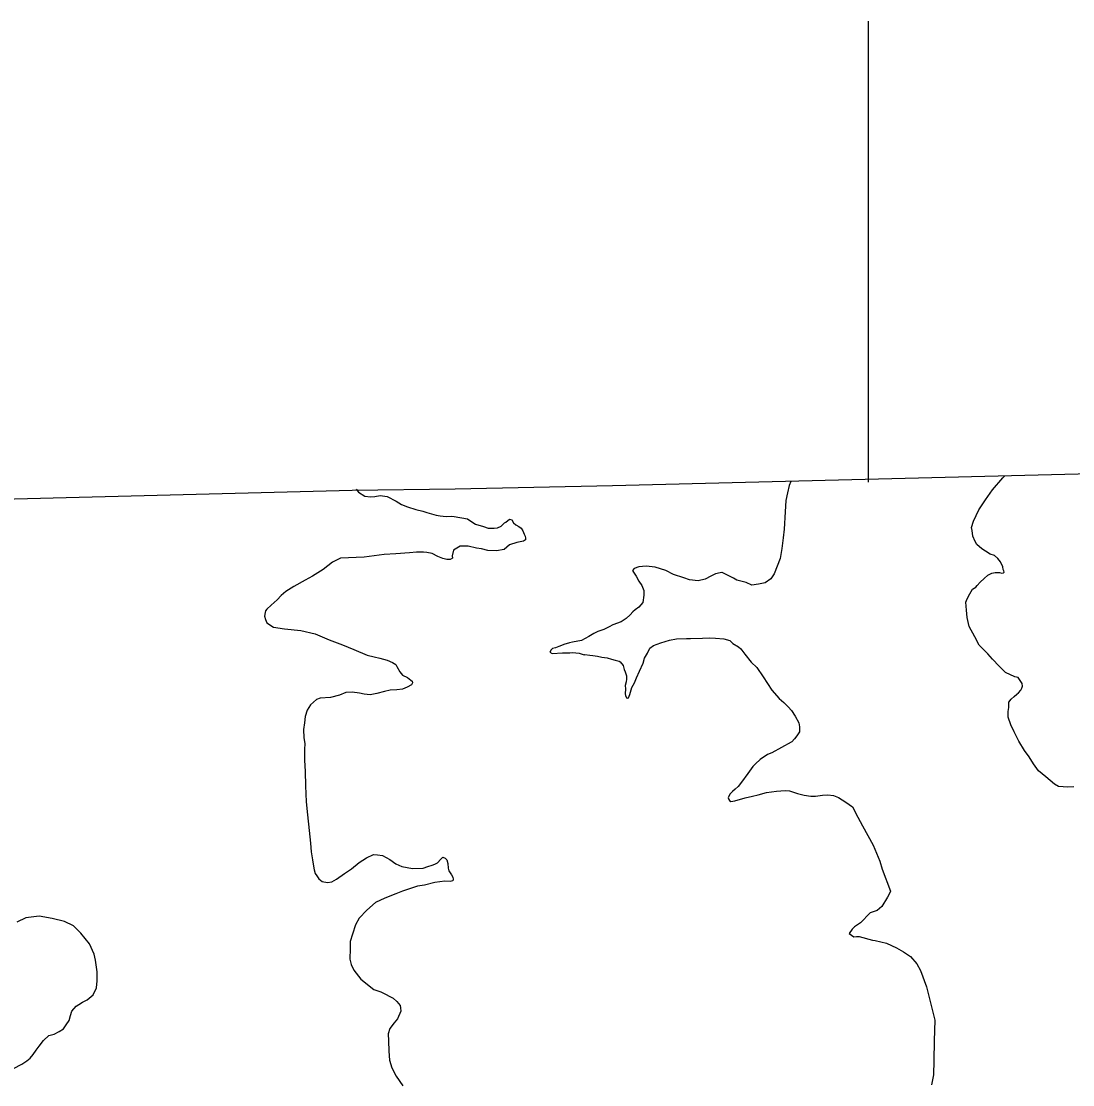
# Model space of a CAD drawing. Extents: x 31699 to 244310, y -8841 to 11474.
# Drawn here: x 146015.9 to 146349.6, y 2834.8 to 3172.3 of the extents above; entities that cross this region are included whole.
import ezdxf

# ---------------------------------------------------------------- set-up
doc = ezdxf.new("R2010")
doc.units = 0
for name, color, linetype in [('Default', 7, 'Continuous'), ('R_Annotation', 7, 'Continuous'), ('R_Draft', 7, 'Continuous')]:
    doc.layers.add(name, color=color, linetype=linetype)

msp = doc.modelspace()

# ---------------------------------------------------------------- linework, layer by layer
at = {"layer": 'Default'}
msp.add_line((146284.73, 3172.25), (146284.73, 3025.95), dxfattribs=at)
at = {"layer": 'R_Annotation'}
for points in [[(147377.93, 3058.07), (147260.36, 3054.47), (147083.61, 3048.79), (146906.1, 3043.89), (146729.86, 3039.15), (146553.42, 3034.15), (146380.9, 3029.33), (146203.52, 3024.83), (146153.65, 3023.82)], [(146153.65, 3023.82), (146120.91, 3023.41), (145926.89, 3018.42), (145667.4, 3012.48), (145657.88, 3012.28)]]:
    msp.add_lwpolyline(points, dxfattribs=at)
at = {"layer": 'R_Draft'}
for points in [[(146332.43, 2959.13), (146333.21, 2960.02), (146333.46, 2960.63), (146333.7, 2961.3), (146333.54, 2962.1), (146332.29, 2964), (146331.22, 2964.23), (146328.31, 2965.62), (146326.25, 2967.63), (146324.19, 2969.84), (146322.67, 2971.53), (146319.99, 2974.32), (146318.58, 2976.88), (146316.75, 2980.23), (146316.14, 2983.02), (146315.93, 2985.41), (146315.72, 2987.95), (146316.09, 2989.02), (146316.98, 2990.59), (146317.87, 2992.01), (146318.91, 2992.71), (146319.3, 2993.26), (146320.26, 2994.29), (146321.49, 2995.46), (146322.73, 2996.5), (146323.98, 2997.14), (146325.03, 2997.37), (146326.37, 2997.34), (146327.11, 2997.16), (146327.64, 2997.24), (146327.9, 2997.45), (146327.82, 2997.85), (146327.6, 2998.31), (146327.45, 2999.11), (146326.73, 3000.69), (146325.84, 3001.73), (146324.81, 3002.77), (146323.46, 3003.2), (146321.9, 3004.08), (146320.75, 3004.85), (146319.24, 3006.21), (146318.62, 3007.13), (146317.97, 3008.84), (146317.71, 3010.64), (146317.55, 3011.63), (146318.16, 3013.65), (146319.85, 3017.18), (146321.95, 3020.38), (146324.19, 3023.58), (146327.47, 3027.41), (146327.97, 3027.86)], [(146122.15, 3023.77), (146122.87, 3022.81), (146124.91, 3021.54), (146126.72, 3021.33), (146128.12, 3021.44), (146129.78, 3021.76), (146131.99, 3021.43), (146134.91, 3019.99), (146136.61, 3018.91), (146138.51, 3018.16), (146141.07, 3017.38), (146143.36, 3016.78), (146144.64, 3016.36), (146147.54, 3015.58), (146148.81, 3015.35), (146150.69, 3015.15), (146152.29, 3015.2), (146153.29, 3015.16), (146157.52, 3014.36), (146158.61, 3013.66), (146160.05, 3012.71), (146162.54, 3011.92), (146164.03, 3011.43), (146166.03, 3011.36), (146167.03, 3011.46), (146168.22, 3012.03), (146169.25, 3013.07), (146169.71, 3013.28), (146170.82, 3014.25), (146171.56, 3014.08), (146172.12, 3013.09), (146172.81, 3012.51), (146173.76, 3011.94), (146174.51, 3011.37), (146175.07, 3010.51), (146175.51, 3009.46), (146175.79, 3008.87), (146175.95, 3008.2), (146175.97, 3007.67), (146175.31, 3007.25), (146173.19, 3006.85), (146170.87, 3006.11), (146169.18, 3004.65), (146166.73, 3004.24), (146163.92, 3004.28), (146161.97, 3004.82), (146160.36, 3005.04), (146157.73, 3005.69), (146155.2, 3005.67), (146153.03, 3004.47), (146152.62, 3002.65), (146152.78, 3001.85), (146152.06, 3001.43), (146150.99, 3001.46), (146149.64, 3001.82), (146148.09, 3002.44), (146146.32, 3003.32), (146144.64, 3003.73), (146143.57, 3003.83), (146141.3, 3003.76)], [(146260.18, 3026.26), (146259.6, 3024.95), (146259.14, 3022.59), (146258.54, 3020.17), (146258.38, 3016.56), (146258.01, 3011.08), (146257.76, 3008.33), (146257.33, 3004.92), (146256.76, 3001.83), (146255.83, 2999.33), (146254.84, 2996.9), (146253.82, 2995.33), (146251.99, 2994.08), (146249.94, 2993.62), (146247.75, 2993.28), (146245.93, 2994.16), (146243.04, 2994.88), (146241.96, 2995.58), (146238.31, 2997.34), (146238.24, 2997.34), (146237.71, 2997.26), (146236.26, 2996.88), (146234.81, 2996.17), (146232.91, 2995.18), (146230.79, 2994.72), (146227.99, 2994.97), (146226.23, 2995.65), (146222.94, 2996.69), (146220.43, 2998.02), (146217.14, 2998.99), (146214.2, 2999.3), (146211.88, 2999.1), (146210.43, 2998.59), (146209.91, 2997.98), (146210.19, 2997.45), (146211.03, 2996.21), (146211.88, 2994.63), (146212.85, 2993.26), (146213.5, 2991.61), (146213.54, 2990.14), (146213.14, 2987.86), (146211.92, 2986.35), (146210.75, 2985.45), (146209.97, 2984.83), (146209.13, 2983.87), (146207.83, 2982.76), (146206.33, 2981.65), (146203.63, 2980.77), (146202.45, 2980.13), (146200.81, 2979.28), (146198.9, 2978.62), (146197.65, 2977.99), (146196.01, 2977.07), (146193.72, 2975.73), (146190.8, 2975.25), (146189.88, 2975.02), (146188.1, 2974.5), (146186.78, 2973.93), (146186.52, 2973.85), (146185.46, 2973.42), (146184.54, 2973.19), (146184.08, 2972.85), (146183.64, 2972.03), (146184.39, 2971.59), (146187.71, 2971.88), (146189.97, 2971.88), (146190.84, 2971.91), (146192.91, 2971.7), (146194.59, 2971.22), (146194.72, 2971.29), (146196.39, 2971.14), (146197.33, 2970.97), (146198.73, 2970.74), (146200.14, 2970.52), (146201.88, 2970.3), (146203.22, 2969.8), (146204.36, 2969.5), (146205.64, 2969.21), (146205.98, 2969.02), (146206.94, 2967.85), (146207.25, 2966.59), (146207.61, 2965.8), (146208.04, 2964.54), (146207.94, 2963.53), (146207.83, 2962.66), (146207.6, 2961.46), (146207.63, 2960.39), (146207.55, 2958.85), (146207.63, 2958.32), (146207.98, 2957.59), (146208.19, 2957.47), (146208.58, 2957.61), (146209.02, 2958.63), (146209.68, 2960.85), (146210.57, 2962.34)], [(146141.3, 3003.76), (146139.1, 3003.56), (146134.77, 3003.28), (146131.04, 3003.03), (146124.66, 3002.23), (146117.25, 3001.86), (146114.69, 3000.64), (146111.69, 2998.34), (146108.35, 2996.16), (146105.99, 2994.88), (146102.38, 2992.9), (146099.89, 2991.28), (146098.33, 2990.03), (146097.11, 2988.66), (146095.22, 2986.99), (146093.79, 2985.74), (146093.35, 2985.13), (146093.29, 2984.66), (146093.06, 2983.52), (146093.36, 2982.46), (146093.8, 2981.4), (146095.98, 2980), (146099.4, 2979.44), (146104.56, 2978.94), (146109.13, 2977.88), (146113.6, 2976.02), (146117.79, 2974.35), (146121.44, 2972.87), (146125.64, 2971.13), (146127.93, 2970.6), (146129.68, 2970.12), (146131.97, 2969.53), (146133.66, 2968.78), (146134.75, 2968.15), (146135.1, 2967.56), (146136.03, 2965.78), (146136.86, 2964.81), (146138.42, 2963.99), (146139.51, 2963.16), (146139.99, 2962.9), (146140.07, 2962.31), (146139.76, 2961.69), (146138.31, 2960.98), (146136.87, 2960.33), (146135.07, 2960.08), (146133, 2960.01), (146131.15, 2959.55), (146128.76, 2958.94), (146126.57, 2958.54), (146124.7, 2958.68), (146123.22, 2959.03), (146120.94, 2959.36), (146118.94, 2959.23), (146116.83, 2958.42), (146114.05, 2957.67), (146110.71, 2957.49), (146109.53, 2957.06), (146107.64, 2955.39), (146106.63, 2953.69), (146106.03, 2951.6), (146105.75, 2949.65), (146105.42, 2947.51), (146105.57, 2944.84), (146105.83, 2943.11), (146105.82, 2941.17), (146105.8, 2937.77), (146105.97, 2934.23), (146106.12, 2929.69), (146106.28, 2924.62), (146106.68, 2920.43), (146107.24, 2915.44), (146107.7, 2911.44), (146107.92, 2908.71), (146108.33, 2906.19), (146108.51, 2904.79), (146108.83, 2903), (146109.14, 2901.87), (146109.69, 2901.09), (146110.32, 2900.17), (146111.35, 2899.33), (146113.03, 2898.92), (146114.43, 2899.17), (146115.94, 2900.08), (146118.42, 2901.83), (146120.71, 2903.31), (146123.12, 2905.32), (146125.47, 2906.8), (146127.71, 2907.81), (146128.98, 2907.71), (146130.52, 2907.56), (146132.9, 2906.3), (146134.81, 2904.89), (146136.64, 2904.08), (146140.07, 2903.39), (146143.41, 2903.5), (146144.92, 2904.01), (146146.25, 2904.46), (146147.17, 2904.82), (146147.96, 2905.18), (146149.06, 2906.35), (146149.64, 2906.97)], [(146210.57, 2962.34), (146211.12, 2963.96), (146212.13, 2966), (146213.25, 2968.57), (146213.74, 2970.12), (146214.69, 2971.75), (146215.44, 2973.37), (146216.55, 2974.2), (146218.85, 2975.07), (146221.69, 2975.89), (146223.81, 2976.29), (146227.07, 2976.38), (146228.27, 2976.35), (146232.13, 2976.47), (146234.33, 2976.66), (146236.26, 2976.52), (146238.93, 2976.27), (146240.75, 2975.72), (146241.71, 2974.81), (146243.54, 2973.8), (146244.29, 2973.09), (146245.54, 2971.39), (146247.61, 2968.91), (146249.33, 2967.16), (146251.35, 2964.28), (146254.07, 2960.02), (146256.48, 2957.36), (146257.92, 2956.06), (146259.36, 2954.7), (146260.33, 2953.6), (146261.51, 2951.76), (146262.71, 2949.6), (146262.88, 2948.33), (146262.86, 2946.8), (146262.1, 2945.5), (146261.33, 2944.55), (146260.42, 2943.59), (146260.29, 2943.45), (146254.07, 2940.13), (146252.75, 2939.62), (146250.4, 2938.02), (146248.91, 2936.64), (146248.07, 2935.74), (146246.53, 2933.56), (146244.48, 2930.83), (146243.46, 2929.4), (146242.49, 2928.57), (146241.64, 2927.81), (146240.8, 2926.98), (146240.3, 2925.83), (146240.38, 2925.5), (146240.66, 2924.98), (146241.07, 2924.66), (146242.33, 2924.89), (146245.63, 2925.79), (146248.01, 2926.33), (146249.8, 2926.78), (146252.38, 2927.53), (146255.56, 2927.95), (146258.35, 2928.17), (146259.69, 2928.01), (146262.31, 2927.22), (146264.39, 2926.68), (146266.47, 2926.34), (146268, 2926.38), (146270.25, 2926.65), (146271.92, 2926.77), (146273.72, 2926.55), (146275.27, 2925.93), (146277.58, 2924.46), (146279.75, 2922.99), (146281.38, 2919.7), (146282.93, 2916.94), (146286.24, 2910.83), (146288.4, 2905.69), (146289.2, 2903.24), (146291.81, 2896.24), (146291.31, 2895.09), (146290.87, 2894.28), (146289.09, 2891.36), (146287.53, 2890.11), (146285.29, 2889.31), (146282.32, 2886.15), (146280.36, 2884.89), (146279.58, 2884.13), (146278.68, 2882.84), (146280.18, 2881.75), (146281.05, 2881.84), (146281.85, 2881.8), (146286.08, 2880.65), (146286.88, 2880.54), (146290.57, 2879.72), (146293.68, 2878.21), (146295.91, 2877), (146298.16, 2875.47), (146300.15, 2873.19), (146301.35, 2871.09), (146303.17, 2865.87), (146305.82, 2855.26), (146305.68, 2848.72), (146305.6, 2842.51)], [(146350.04, 2929.34), (146348.05, 2929.21), (146345.11, 2929.46), (146343.82, 2930.22), (146341.09, 2932.55), (146338.77, 2934.41), (146337.23, 2936.64), (146335.77, 2938.8), (146334.31, 2940.89), (146332.49, 2943.84), (146331.07, 2946.81), (146330, 2949.04), (146329.13, 2951.42), (146329.15, 2953.22), (146329.31, 2954.5), (146329.39, 2956.24), (146330.1, 2957.13), (146331, 2958.02), (146331.85, 2958.78), (146332.43, 2959.13)], [(146149.64, 2906.97), (146150.38, 2906.73), (146150.93, 2906.21), (146151.24, 2904.95), (146151.35, 2903.48), (146151.58, 2902.69), (146152.48, 2901.45), (146152.84, 2900.66), (146153, 2900.06), (146152.81, 2899.52), (146152.02, 2899.3), (146150.34, 2899.44), (146147.16, 2898.94), (146143.91, 2898.17), (146141.65, 2897.76), (146136.83, 2896.21), (146134.72, 2895.34), (146131.22, 2894.02), (146128.33, 2892.6), (146125.53, 2890.17), (146123.14, 2887.69), (146122, 2885.58), (146120.97, 2882.54), (146120.24, 2880.25), (146120.24, 2878.04), (146120.21, 2874.64), (146120.54, 2872.91), (146121.46, 2871.2), (146123.69, 2868.33), (146127.8, 2865.06), (146130.02, 2864.26), (146131.45, 2863.51), (146132.88, 2862.75), (146133.89, 2862.25), (146135.13, 2861.22), (146136.1, 2859.91), (146136.26, 2859.25), (146136.36, 2858.12), (146135.3, 2855.75), (146134.21, 2854.44), (146132.86, 2852.6), (146132.31, 2850.98), (146132.39, 2848.71), (146132.49, 2845.44), (146132.78, 2842.57), (146133.46, 2840.19), (146134.88, 2837.5), (146136.98, 2834.49)], [(146024.63, 2850.41), (146026.28, 2850.86), (146027.86, 2851.65), (146029.23, 2852.49), (146030.13, 2853.86), (146031.08, 2855.23), (146031.44, 2856.77), (146031.86, 2858.19), (146033.28, 2859.7), (146034.13, 2860.27), (146035.31, 2860.97), (146036.76, 2861.69), (146038.71, 2863.28), (146039.71, 2865.52), (146039.97, 2867.8), (146039.95, 2870.6), (146039.43, 2874.33), (146039.03, 2876.25), (146037.53, 2879.48), (146034.82, 2882.86), (146032.47, 2885.26), (146029.56, 2886.64), (146025.72, 2887.58), (146021.56, 2888.25), (146017.3, 2887.72), (146014.47, 2886.36)], [(146013.34, 2839.96), (146016.03, 2841.32), (146017.67, 2842.37), (146018.71, 2843.27), (146019.61, 2844.37), (146020.63, 2845.81), (146021.53, 2847.04), (146022.87, 2848.82), (146024.63, 2850.41)], [(146305.6, 2842.51), (146305.47, 2837.9), (146304.83, 2834.74)]]:
    msp.add_lwpolyline(points, dxfattribs=at)

doc.saveas('drawing.dxf')
